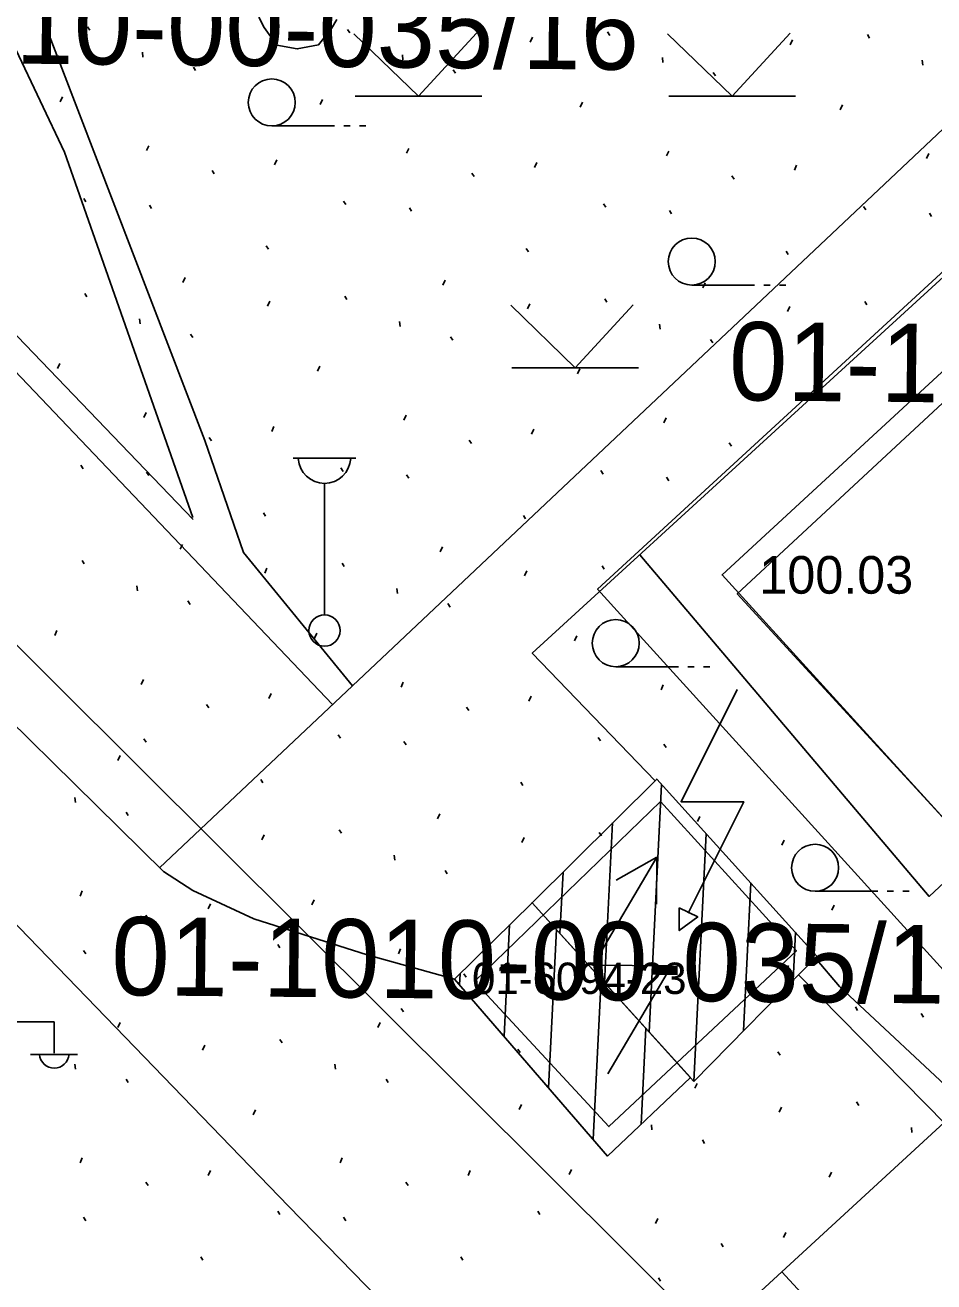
# Model space of a CAD drawing. Extents: x 412225 to 413380, y 4456471 to 4457189.
# Drawn here: x 412345.47 to 412374.46, y 4457102.69 to 4457142.77 of the extents above; entities that cross this region are included whole.
import ezdxf

# ---------------------------------------------------------------- set-up
doc = ezdxf.new("R2010")
doc.units = 0
for name, color, linetype in [('0_HALİHAZIR', 7, 'Continuous'), ('0_KADASTRO', 7, 'Continuous'), ('Level 27', 7, 'Continuous'), ('Level 41', 7, 'Continuous'), ('Level 54', 7, 'Continuous'), ('Level 56', 7, 'Continuous'), ('Level 57', 7, 'Continuous'), ('Level 59', 7, 'Continuous')]:
    doc.layers.add(name, color=color, linetype=linetype)

msp = doc.modelspace()

# ---------------------------------------------------------------- linework, layer by layer
at = {"layer": '0_HALİHAZIR'}
for p, q in [((412358.023, 4457140.502), (412355.963, 4457142.492)), ((412358.023, 4457140.502), (412359.873, 4457142.512)), ((412368.023, 4457140.502), (412365.963, 4457142.492)), ((412368.023, 4457140.502), (412369.873, 4457142.512)), ((412356.003, 4457140.502), (412360.043, 4457140.502)), ((412366.003, 4457140.502), (412370.043, 4457140.502)), ((412353.343, 4457139.552), (412355.343, 4457139.552)), ((412355.643, 4457139.552), (412355.843, 4457139.552)), ((412356.143, 4457139.552), (412356.343, 4457139.552)), ((412366.739, 4457134.478), (412368.739, 4457134.478)), ((412369.039, 4457134.478), (412369.239, 4457134.478)), ((412369.539, 4457134.478), (412369.739, 4457134.478)), ((412363.023, 4457131.842), (412360.963, 4457133.832)), ((412363.023, 4457131.842), (412364.873, 4457133.852)), ((412361.003, 4457131.842), (412365.043, 4457131.842)), ((412354.024, 4457128.96), (412356.024, 4457128.96)), ((412355.024, 4457123.96), (412355.024, 4457128.153)), ((412364.312, 4457122.308), (412366.312, 4457122.308)), ((412366.612, 4457122.308), (412366.812, 4457122.308)), ((412367.112, 4457122.308), (412367.312, 4457122.308)), ((412365.773, 4457118.556), (412365.383, 4457110.655)), ((412364.211, 4457117.326), (412363.959, 4457112.227)), ((412367.198, 4457116.984), (412366.807, 4457109.083)), ((412362.631, 4457115.757), (412362.535, 4457113.799)), ((412368.622, 4457115.411), (412368.388, 4457110.694)), ((412370.673, 4457115.146), (412372.673, 4457115.146)), ((412372.973, 4457115.146), (412373.173, 4457115.146)), ((412373.473, 4457115.146), (412373.673, 4457115.146)), ((412360.928, 4457114.071), (412360.752, 4457110.521)), ((412362.422, 4457113.923), (412362.173, 4457108.877)), ((412370.046, 4457113.839), (412369.97, 4457112.305)), ((412359.349, 4457112.517), (412359.332, 4457112.164)), ((412363.846, 4457112.351), (412363.593, 4457107.234)), ((412344.402, 4457110.978), (412346.402, 4457110.978)), ((412346.402, 4457109.978), (412346.402, 4457110.978)), ((412365.271, 4457110.779), (412365.119, 4457107.71)), ((412345.642, 4457109.938), (412347.142, 4457109.938)), ((412366.695, 4457109.206), (412366.695, 4457109.204))]:
    msp.add_line(p, q, dxfattribs=at)
for points in [[(412359.175, 4457112.345), (412356.387, 4457113.12), (412352.771, 4457114.27), (412350.826, 4457115.173), (412349.886, 4457115.776), (412342.089, 4457123.456), (412327.111, 4457138.846), (412316.211, 4457150.183), (412315.531, 4457150.81), (412314.7, 4457151.149), (412314.005, 4457151.259), (412313.293, 4457151.506), (412312.832, 4457151.862), (412303.976, 4457160.915), (412299.654, 4457165.706), (412299.427, 4457166.062), (412299.428, 4457166.32), (412299.461, 4457166.7), (412314.947, 4457180.477)], [(412317.067, 4457149.293), (412333.328, 4457164.459), (412347.336, 4457177.505), (412347.753, 4457177.483), (412348.105, 4457177.379), (412364.603, 4457159.572), (412379.131, 4457143.812), (412379.096, 4457143.617), (412379.04, 4457143.497), (412349.764, 4457115.897)], [(412365.566, 4457118.673), (412361.649, 4457122.742), (412399.269, 4457157.157), (412412.003, 4457142.833), (412402.888, 4457133.956)], [(412355.283, 4457121.1), (412339.005, 4457138.182), (412326.396, 4457151.393), (412323.051, 4457154.875)], [(412350.837, 4457126.999), (412327.897, 4457150.89), (412328.886, 4457150.997), (412344.387, 4457143.635), (412346.734, 4457138.715), (412350.828, 4457127.061)], [(412346.026, 4457143.001), (412351.205, 4457129.518), (412352.443, 4457125.948), (412355.92, 4457121.7)], [(412355.42, 4457142.947), (412355.245, 4457142.661), (412354.836, 4457142.142), (412354.152, 4457142.006), (412353.507, 4457142.126), (412353.094, 4457142.689), (412352.927, 4457143.017)], [(412397.225, 4457127.889), (412383.668, 4457115.704), (412375.466, 4457107.824), (412375.113, 4457107.658), (412374.857, 4457107.696), (412370.145, 4457112.483)], [(412385.666, 4457117.84), (412381.776, 4457121.957), (412374.311, 4457114.984), (412365.079, 4457125.88)], [(412371.176, 4457087.358), (412353.875, 4457105.109), (412335.147, 4457124.46)], [(412368.187, 4457121.58), (412366.397, 4457118), (412368.397, 4457118), (412366.627, 4457114.45)], [(412385.806, 4457117.97), (412375.46, 4457108.37), (412371.452, 4457112.112), (412370.678, 4457113.026)]]:
    msp.add_lwpolyline(points, dxfattribs=at)
for points in [[(412382.405, 4457138.787), (412390.14, 4457130.397), (412375.435, 4457116.748), (412367.705, 4457125.236)], [(412366.807, 4457109.083), (412361.647, 4457114.779), (412365.619, 4457118.726), (412370.732, 4457113.081)], [(412366.696, 4457109.205), (412364.054, 4457106.701), (412359.175, 4457112.345), (412361.647, 4457114.779)], [(412366.337, 4457114.62), (412366.927, 4457114.33), (412366.337, 4457113.89), (412366.337, 4457114.33)]]:
    msp.add_lwpolyline(points, close=True, dxfattribs=at)
for centre, radius in [((412353.343, 4457140.302), 0.75), ((412366.739, 4457135.228), 0.75), ((412355.024, 4457123.46), 0.5), ((412364.312, 4457123.058), 0.75), ((412370.673, 4457115.896), 0.75)]:
    msp.add_circle(centre, radius, dxfattribs=at)
for centre, radius, start, end in [((412355.024, 4457128.99), 0.837, 183.298, 356.9072), ((412346.402, 4457109.981), 0.474, 184.8384, 355.1464)]:
    msp.add_arc(centre, radius, start, end, dxfattribs=at)
at = {"layer": '0_KADASTRO'}
msp.add_lwpolyline([(412351.343, 4457180.066), (412366.214, 4457163.692), (412381.655, 4457146.689), (412396.378, 4457160.226), (412396.53, 4457160.058), (412399.067, 4457157.265), (412380.998, 4457140.65), (412363.733, 4457124.775), (412377.179, 4457109.969), (412369.613, 4457103.012), (412374.535, 4457097.659)], dxfattribs=at)
for points in [[(412363.733, 4457124.775), (412380.998, 4457140.65), (412399.067, 4457157.265), (412412.513, 4457142.459), (412377.179, 4457109.969)], [(412359.811, 4457112.266), (412365.74, 4457118.004), (412370.076, 4457113.25), (412364.096, 4457107.642)], [(412359.811, 4457112.266), (412365.74, 4457118.004), (412370.076, 4457113.25), (412364.096, 4457107.642)]]:
    msp.add_lwpolyline(points, close=True, dxfattribs=at)
at = {"layer": 'Level 27'}
msp.add_lwpolyline([(412404.944, 4457135.499), (412377.179, 4457109.969), (412369.613, 4457103.012), (412374.535, 4457097.659), (412391.881, 4457113.852), (412409.622, 4457130.414)], dxfattribs=at)
at = {"layer": 'Level 41'}
for p, q in [((412347.465, 4457142.718), (412347.535, 4457142.611)), ((412353.289, 4457142.314), (412353.362, 4457142.473)), ((412355.757, 4457142.633), (412355.827, 4457142.526)), ((412361.581, 4457142.229), (412361.655, 4457142.388)), ((412364.05, 4457142.549), (412364.12, 4457142.441)), ((412372.342, 4457142.464), (412372.412, 4457142.356)), ((412369.874, 4457142.144), (412369.948, 4457142.303)), ((412349.214, 4457141.909), (412349.231, 4457141.749)), ((412357.507, 4457141.825), (412357.523, 4457141.664)), ((412365.8, 4457141.74), (412365.816, 4457141.579)), ((412374.092, 4457141.655), (412374.109, 4457141.495)), ((412350.84, 4457141.423), (412350.909, 4457141.315)), ((412359.132, 4457141.338), (412359.201, 4457141.23)), ((412367.425, 4457141.253), (412367.494, 4457141.145)), ((412346.591, 4457140.322), (412346.665, 4457140.481)), ((412354.884, 4457140.237), (412354.957, 4457140.397)), ((412363.176, 4457140.152), (412363.25, 4457140.312)), ((412371.469, 4457140.068), (412371.542, 4457140.227)), ((412349.347, 4457138.764), (412349.419, 4457138.923)), ((412357.64, 4457138.679), (412357.712, 4457138.838)), ((412365.932, 4457138.594), (412366.004, 4457138.753)), ((412353.426, 4457138.314), (412353.499, 4457138.473)), ((412361.718, 4457138.229), (412361.791, 4457138.388)), ((412374.225, 4457138.509), (412374.297, 4457138.669)), ((412351.436, 4457138.126), (412351.506, 4457138.02)), ((412359.728, 4457138.042), (412359.798, 4457137.935)), ((412368.021, 4457137.957), (412368.091, 4457137.85)), ((412370.011, 4457138.144), (412370.084, 4457138.304)), ((412347.342, 4457137.239), (412347.412, 4457137.132)), ((412355.634, 4457137.154), (412355.704, 4457137.047)), ((412349.439, 4457137.026), (412349.508, 4457136.918)), ((412357.731, 4457136.941), (412357.801, 4457136.833)), ((412363.927, 4457137.07), (412363.997, 4457136.962)), ((412366.024, 4457136.856), (412366.094, 4457136.748)), ((412372.219, 4457136.985), (412372.289, 4457136.877)), ((412374.316, 4457136.771), (412374.386, 4457136.664)), ((412353.163, 4457135.727), (412353.233, 4457135.619)), ((412361.456, 4457135.642), (412361.526, 4457135.534)), ((412369.749, 4457135.557), (412369.818, 4457135.449)), ((412350.51, 4457134.561), (412350.583, 4457134.719)), ((412358.803, 4457134.476), (412358.876, 4457134.634)), ((412367.095, 4457134.391), (412367.168, 4457134.549)), ((412347.378, 4457134.209), (412347.447, 4457134.101)), ((412353.202, 4457133.804), (412353.275, 4457133.963)), ((412355.67, 4457134.124), (412355.74, 4457134.016)), ((412363.963, 4457134.039), (412364.033, 4457133.931)), ((412372.255, 4457133.954), (412372.325, 4457133.846)), ((412361.494, 4457133.719), (412361.568, 4457133.879)), ((412369.787, 4457133.634), (412369.861, 4457133.794)), ((412349.127, 4457133.4), (412349.144, 4457133.24)), ((412357.42, 4457133.315), (412357.436, 4457133.155)), ((412365.713, 4457133.23), (412365.729, 4457133.07)), ((412350.753, 4457132.913), (412350.821, 4457132.805)), ((412359.045, 4457132.828), (412359.114, 4457132.721)), ((412367.338, 4457132.743), (412367.407, 4457132.636)), ((412346.504, 4457131.813), (412346.578, 4457131.972)), ((412354.797, 4457131.728), (412354.87, 4457131.887)), ((412363.089, 4457131.643), (412363.163, 4457131.802)), ((412349.26, 4457130.254), (412349.332, 4457130.414)), ((412357.553, 4457130.169), (412357.624, 4457130.329)), ((412353.339, 4457129.805), (412353.411, 4457129.964)), ((412365.845, 4457130.085), (412365.917, 4457130.244)), ((412351.349, 4457129.617), (412351.419, 4457129.51)), ((412359.641, 4457129.532), (412359.711, 4457129.425)), ((412361.631, 4457129.72), (412361.704, 4457129.879)), ((412367.934, 4457129.447), (412368.004, 4457129.34)), ((412347.255, 4457128.73), (412347.324, 4457128.622)), ((412349.351, 4457128.516), (412349.421, 4457128.409)), ((412355.547, 4457128.645), (412355.617, 4457128.537)), ((412357.644, 4457128.431), (412357.714, 4457128.324)), ((412363.84, 4457128.56), (412363.91, 4457128.452)), ((412365.937, 4457128.347), (412366.006, 4457128.239)), ((412353.076, 4457127.217), (412353.146, 4457127.109)), ((412361.369, 4457127.132), (412361.439, 4457127.025)), ((412350.423, 4457126.051), (412350.496, 4457126.209)), ((412358.716, 4457125.966), (412358.788, 4457126.125)), ((412347.29, 4457125.699), (412347.36, 4457125.592)), ((412355.583, 4457125.614), (412355.653, 4457125.507)), ((412363.876, 4457125.529), (412363.946, 4457125.422)), ((412353.115, 4457125.295), (412353.188, 4457125.454)), ((412361.407, 4457125.21), (412361.481, 4457125.369)), ((412349.04, 4457124.89), (412349.057, 4457124.73)), ((412357.333, 4457124.805), (412357.349, 4457124.645)), ((412350.665, 4457124.404), (412350.734, 4457124.296)), ((412358.958, 4457124.319), (412359.027, 4457124.211)), ((412346.417, 4457123.303), (412346.491, 4457123.462)), ((412354.709, 4457123.218), (412354.783, 4457123.377)), ((412363.002, 4457123.133), (412363.076, 4457123.293)), ((412349.173, 4457121.745), (412349.245, 4457121.904)), ((412357.466, 4457121.66), (412357.537, 4457121.819)), ((412365.758, 4457121.575), (412365.83, 4457121.734)), ((412351.262, 4457121.107), (412351.332, 4457121.001)), ((412353.252, 4457121.295), (412353.324, 4457121.454)), ((412361.544, 4457121.21), (412361.617, 4457121.369)), ((412359.554, 4457121.022), (412359.624, 4457120.916)), ((412349.264, 4457120.007), (412349.334, 4457119.899)), ((412355.46, 4457120.135), (412355.53, 4457120.028)), ((412357.557, 4457119.922), (412357.627, 4457119.814)), ((412363.753, 4457120.05), (412363.822, 4457119.943)), ((412348.434, 4457119.314), (412348.505, 4457119.473)), ((412365.849, 4457119.837), (412365.919, 4457119.729)), ((412352.989, 4457118.708), (412353.059, 4457118.6)), ((412361.282, 4457118.623), (412361.352, 4457118.515)), ((412347.063, 4457118.139), (412347.081, 4457117.979)), ((412348.693, 4457117.669), (412348.763, 4457117.562)), ((412358.629, 4457117.457), (412358.701, 4457117.615)), ((412366.921, 4457117.372), (412366.994, 4457117.53)), ((412355.496, 4457117.105), (412355.566, 4457116.997)), ((412353.028, 4457116.785), (412353.101, 4457116.944)), ((412361.32, 4457116.7), (412361.394, 4457116.859)), ((412363.789, 4457117.02), (412363.858, 4457116.912)), ((412369.613, 4457116.615), (412369.686, 4457116.775)), ((412357.246, 4457116.296), (412357.262, 4457116.136)), ((412358.871, 4457115.809), (412358.94, 4457115.701)), ((412347.228, 4457114.995), (412347.298, 4457115.155)), ((412351.311, 4457114.587), (412351.382, 4457114.747)), ((412354.622, 4457114.709), (412354.696, 4457114.868)), ((412371.208, 4457114.539), (412371.281, 4457114.698)), ((412349.323, 4457114.379), (412349.394, 4457114.273)), ((412347.337, 4457113.258), (412347.408, 4457113.151)), ((412353.531, 4457113.45), (412353.602, 4457113.343)), ((412357.379, 4457113.15), (412357.45, 4457113.31)), ((412373.964, 4457112.981), (412374.035, 4457113.14)), ((412369.75, 4457112.616), (412369.822, 4457112.775)), ((412359.467, 4457112.513), (412359.537, 4457112.406)), ((412351.075, 4457111.997), (412351.146, 4457111.89)), ((412371.958, 4457111.456), (412372.028, 4457111.348)), ((412357.47, 4457111.412), (412357.54, 4457111.305)), ((412374.055, 4457111.243), (412374.125, 4457111.135)), ((412348.434, 4457110.804), (412348.505, 4457110.963)), ((412356.727, 4457110.804), (412356.798, 4457110.963)), ((412353.598, 4457110.42), (412353.669, 4457110.313)), ((412351.133, 4457110.075), (412351.205, 4457110.235)), ((412361.195, 4457110.113), (412361.265, 4457110.005)), ((412369.487, 4457110.028), (412369.557, 4457109.921)), ((412347.063, 4457109.629), (412347.081, 4457109.469)), ((412355.356, 4457109.629), (412355.374, 4457109.469)), ((412348.693, 4457109.159), (412348.763, 4457109.052)), ((412356.986, 4457109.159), (412357.056, 4457109.052)), ((412366.834, 4457108.862), (412366.907, 4457109.021)), ((412361.233, 4457108.191), (412361.307, 4457108.35)), ((412369.526, 4457108.106), (412369.599, 4457108.265)), ((412371.994, 4457108.426), (412372.064, 4457108.318)), ((412352.749, 4457108.015), (412352.821, 4457108.175)), ((412365.451, 4457107.701), (412365.468, 4457107.541)), ((412373.744, 4457107.617), (412373.76, 4457107.456)), ((412367.076, 4457107.215), (412367.145, 4457107.107)), ((412347.228, 4457106.485), (412347.298, 4457106.645)), ((412355.521, 4457106.485), (412355.591, 4457106.645)), ((412362.828, 4457106.114), (412362.901, 4457106.273)), ((412349.323, 4457105.869), (412349.394, 4457105.763)), ((412351.311, 4457106.077), (412351.382, 4457106.237)), ((412357.616, 4457105.869), (412357.687, 4457105.763)), ((412359.604, 4457106.077), (412359.675, 4457106.237)), ((412371.12, 4457106.029), (412371.194, 4457106.189)), ((412347.337, 4457104.748), (412347.408, 4457104.641)), ((412353.531, 4457104.94), (412353.602, 4457104.833)), ((412355.63, 4457104.748), (412355.701, 4457104.641)), ((412361.824, 4457104.94), (412361.895, 4457104.833)), ((412365.584, 4457104.556), (412365.656, 4457104.715)), ((412369.663, 4457104.106), (412369.735, 4457104.265)), ((412367.673, 4457103.918), (412367.743, 4457103.812)), ((412351.075, 4457103.487), (412351.146, 4457103.38)), ((412359.368, 4457103.487), (412359.439, 4457103.38)), ((412365.675, 4457102.818), (412365.745, 4457102.71))]:
    msp.add_line(p, q, dxfattribs=at)
at = {"layer": 'Level 54'}
for p, q in [((412363.594, 4457112.79), (412365.629, 4457116.233)), ((412366.093, 4457112.765), (412363.594, 4457112.79)), ((412364.059, 4457109.322), (412366.093, 4457112.765))]:
    msp.add_line(p, q, dxfattribs=at)
for points in [[(412365.629, 4457116.233), (412364.322, 4457115.497)], [(412365.629, 4457116.233), (412365.613, 4457114.734)]]:
    msp.add_lwpolyline(points, dxfattribs=at)
at = {"layer": 'Level 57'}
for points in [[(412377.179, 4457109.969), (412363.733, 4457124.775), (412380.998, 4457140.65), (412399.067, 4457157.265)], [(412315.011, 4457153.058), (412367.356, 4457100.937), (412369.613, 4457103.012)]]:
    msp.add_lwpolyline(points, dxfattribs=at)
msp.add_lwpolyline([(412359.811, 4457112.266), (412365.74, 4457118.004), (412370.076, 4457113.25), (412364.096, 4457107.642)], close=True, dxfattribs=at)
at = {"layer": 'Level 59'}
msp.add_lwpolyline([(412374.975, 4457117.248), (412368.188, 4457124.629), (412382.935, 4457138.32), (412384.325, 4457136.811), (412389.729, 4457130.946)], close=True, dxfattribs=at)

# ---------------------------------------------------------------- texts
at = {"layer": '0_HALİHAZIR'}
msp.add_text('100.03', height=1.2, dxfattribs=at).set_placement((412368.893, 4457124.636))
at = {"layer": '0_KADASTRO'}
msp.add_text('01-6094-23', height=1, dxfattribs=at).set_placement((412359.73, 4457111.871))
msp.add_text('01-6094-23', height=1, dxfattribs=at).set_placement((412359.73, 4457111.871))
at = {"layer": 'Level 56'}
for s, p in [('01-1010-00-035/16', (412336.607, 4457141.629)), ('01-1010-00-035/17', (412367.916, 4457130.807)), ('01-1010-00-035/18', (412348.214, 4457111.836))]:
    msp.add_text(s, height=2.5, rotation=359.4136, dxfattribs=at).set_placement(p)

doc.saveas('drawing.dxf')
